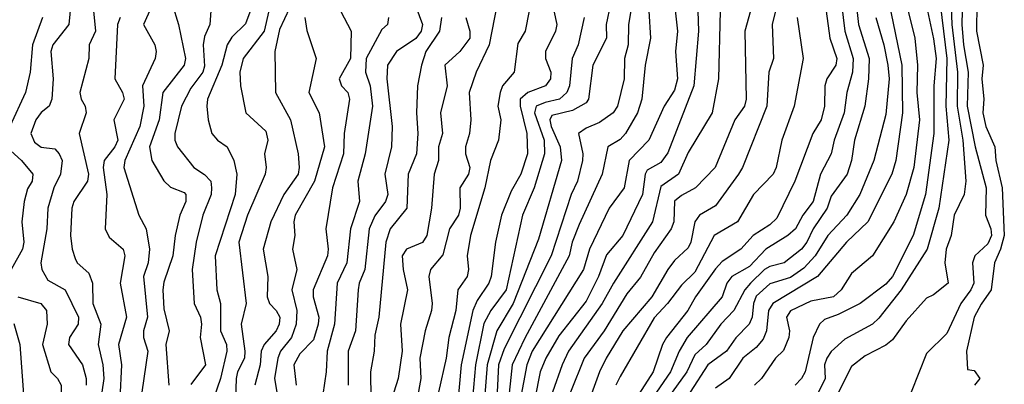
# Model space of a CAD drawing. Header units: metres. Extents: x -51132 to -49532, y -231222 to -229437.
# Tile 334 of 656: x -50965 to -50892, y -229710 to -229683. Entities that reach past the tile are written whole.
import ezdxf

# ---------------------------------------------------------------- set-up
doc = ezdxf.new("R2010")
doc.units = ezdxf.units.M
for name, color, linetype in [('CONTOUR_HALF', 8, 'Continuous'), ('CONTOUR_INDEX', 1, 'Continuous'), ('CONTOUR_INTER', 3, 'Continuous')]:
    doc.layers.add(name, color=color, linetype=linetype)

msp = doc.modelspace()

# ---------------------------------------------------------------- linework, layer by layer
at = {"layer": 'CONTOUR_HALF'}
for points, elevation in [([(-50901.95, -229676.259), (-50899.884, -229686.259), (-50899.856, -229689.759), (-50900.336, -229693.259), (-50900.631, -229694.259), (-50902.394, -229697.759), (-50903.949, -229699.259), (-50906.088, -229701.759), (-50909.365, -229703.759), (-50909.685, -229704.259), (-50909.824, -229705.759), (-50910.08, -229706.381), (-50910.58, -229706.984), (-50911.556, -229707.759), (-50912.568, -229709.259), (-50913.58, -229709.967)], 11.5), ([(-50916.975, -229678.259), (-50916.375, -229683.759), (-50916.51, -229685.259), (-50916.366, -229687.259), (-50916.58, -229688.075), (-50917.348, -229689.259), (-50918.479, -229691.759), (-50919.911, -229693.259), (-50920.276, -229695.259), (-50921.381, -229696.759), (-50922.831, -229699.759), (-50923.262, -229701.259), (-50927.025, -229707.259), (-50927.427, -229708.259), (-50928.077, -229711.759)], 16.5), ([(-50947.175, -229680.759), (-50948.08, -229683.228), (-50949.08, -229684.195), (-50949.433, -229684.759), (-50949.827, -229686.259), (-50950.878, -229688.759), (-50950.922, -229689.259), (-50950.827, -229690.259), (-50950.544, -229691.259), (-50950.134, -229691.759), (-50949.429, -229692.259), (-50948.946, -229693.259), (-50948.72, -229694.259), (-50948.84, -229695.759), (-50950.296, -229700.259), (-50950.19, -229702.759), (-50949.919, -229703.759), (-50949.922, -229705.759), (-50949.483, -229706.759), (-50949.438, -229707.259), (-50949.925, -229709.259), (-50950.953, -229712.259)], 24.5), ([(-50944.491, -229681.259), (-50945.58, -229683.624), (-50945.929, -229685.259), (-50945.875, -229688.259), (-50944.764, -229690.259), (-50944.203, -229692.759), (-50944.142, -229693.759), (-50944.205, -229694.259), (-50945.262, -229695.759), (-50946.223, -229697.759), (-50946.786, -229699.759), (-50946.428, -229701.759), (-50946.478, -229703.259), (-50946.322, -229703.759), (-50945.826, -229704.259), (-50945.555, -229704.759), (-50945.598, -229705.259), (-50945.829, -229705.759), (-50946.713, -229706.759), (-50946.935, -229707.259), (-50947, -229708.259), (-50947.394, -229709.759)], 23.5), ([(-50935.821, -229681.259), (-50935.095, -229683.259), (-50935.174, -229683.759), (-50935.58, -229684.298), (-50936.99, -229685.259), (-50937.663, -229686.259), (-50937.701, -229687.259), (-50937.308, -229690.759), (-50937.367, -229692.259), (-50937.859, -229694.259), (-50937.637, -229695.759), (-50937.802, -229696.259), (-50938.58, -229697.311), (-50938.99, -229698.259), (-50939.314, -229701.259), (-50939.746, -229702.259), (-50939.814, -229702.759), (-50940.001, -229705.759), (-50940.532, -229707.259), (-50940.546, -229709.759)], 21.5), ([(-50908.924, -229681.259), (-50909.409, -229683.259), (-50909.321, -229685.759), (-50909.671, -229686.759), (-50909.808, -229689.259), (-50911.587, -229693.759), (-50911.882, -229694.259), (-50913.58, -229696.585), (-50914.744, -229697.259), (-50915.08, -229697.759), (-50915.39, -229699.259), (-50915.58, -229699.658), (-50916.58, -229700.597), (-50917.08, -229701.248), (-50918.256, -229703.259), (-50920.388, -229705.759), (-50921.597, -229707.759), (-50922.095, -229708.759), (-50924.08, -229714.225)], 14.5), ([(-50903.307, -229681.259), (-50903.065, -229683.259), (-50902.295, -229685.759), (-50902.344, -229687.259), (-50902.601, -229689.259), (-50903.373, -229691.759), (-50903.593, -229693.259), (-50903.898, -229694.259), (-50905.08, -229695.861), (-50905.385, -229696.759), (-50906.412, -229698.259), (-50906.858, -229699.259), (-50907.257, -229699.759), (-50908.522, -229700.759), (-50909.58, -229701.038), (-50909.976, -229701.259), (-50911.007, -229702.259), (-50911.42, -229702.759), (-50912.235, -229704.259), (-50913.175, -229705.259), (-50914.254, -229706.759), (-50915.08, -229707.529), (-50915.691, -229708.759), (-50916.768, -229710.259)], 12.5), ([(-50896.303, -229681.259), (-50896.214, -229683.259), (-50895.817, -229686.759), (-50895.841, -229689.259), (-50895.408, -229691.759), (-50895.187, -229694.759), (-50895.308, -229695.759), (-50896.042, -229697.259), (-50896.271, -229698.759), (-50896.629, -229699.759), (-50896.729, -229700.759), (-50896.494, -229702.259), (-50897.58, -229703.113), (-50898.08, -229703.36), (-50899.58, -229705.033), (-50900.58, -229706.422), (-50901.08, -229706.823), (-50902.58, -229707.589), (-50903.58, -229708.388), (-50904.556, -229710.259)], 9.5), ([(-50960.912, -229681.759), (-50961.043, -229683.259), (-50962.213, -229684.759), (-50962.36, -229685.259), (-50962.209, -229687.259), (-50962.297, -229688.759), (-50962.481, -229689.259), (-50963.08, -229689.722), (-50963.472, -229690.259), (-50963.845, -229691.259), (-50963.58, -229691.906), (-50963.08, -229692.264), (-50962.08, -229692.404), (-50961.757, -229692.759), (-50961.536, -229693.259), (-50961.661, -229694.259), (-50962.156, -229695.259), (-50962.599, -229696.759), (-50962.658, -229698.259), (-50963.104, -229700.759), (-50963.033, -229701.259), (-50962.58, -229702.03), (-50961.309, -229702.759), (-50960.35, -229704.759), (-50960.355, -229705.259), (-50961.009, -229706.259), (-50961.085, -229706.759), (-50960.047, -229708.259), (-50959.772, -229709.259), (-50959.771, -229709.759)], 27.5), ([(-50953.466, -229681.759), (-50952.989, -229683.259), (-50952.49, -229685.759), (-50952.58, -229686.259), (-50954.155, -229688.259), (-50954.407, -229690.259), (-50955.118, -229692.259), (-50954.965, -229693.259), (-50954.08, -229694.752), (-50953.58, -229695.216), (-50952.58, -229695.605), (-50952.451, -229695.759), (-50952.463, -229696.259), (-50952.891, -229697.259), (-50953.248, -229698.759), (-50953.41, -229700.259), (-50954.08, -229702.178), (-50954.136, -229702.759), (-50954.08, -229704.149), (-50953.688, -229705.759), (-50953.936, -229706.759), (-50953.696, -229709.759)], 25.5), ([(-50905.518, -229681.759), (-50905.19, -229684.259), (-50904.657, -229685.759), (-50904.735, -229686.259), (-50905.406, -229687.259), (-50905.545, -229687.759), (-50905.563, -229689.259), (-50905.817, -229690.259), (-50906.423, -229691.259), (-50907.748, -229694.759), (-50909.08, -229697.487), (-50909.58, -229697.984), (-50910.82, -229698.759), (-50911.723, -229699.759), (-50913.08, -229700.665), (-50913.58, -229701.198), (-50915.049, -229703.259), (-50915.602, -229704.259), (-50917.184, -229706.259), (-50917.469, -229706.759), (-50918.14, -229708.759), (-50919.43, -229710.759)], 13.5), ([(-50894.382, -229681.759), (-50894.412, -229683.759), (-50893.922, -229686.259), (-50894.014, -229687.259), (-50893.875, -229688.759), (-50893.96, -229689.759), (-50893.726, -229690.759), (-50893.079, -229692.259), (-50892.985, -229693.259), (-50892.529, -229695.259), (-50892.372, -229698.759), (-50892.646, -229699.759), (-50893.092, -229700.759), (-50893.336, -229702.759), (-50894.08, -229703.795), (-50894.58, -229704.757), (-50895.138, -229707.259), (-50895.08, -229708.603), (-50894.58, -229708.674), (-50894.175, -229709.259), (-50894.551, -229709.759)], 8.5), ([(-50957.269, -229682.759), (-50957.484, -229683.259), (-50957.68, -229687.259), (-50957.103, -229688.259), (-50956.98, -229688.759), (-50957.736, -229690.259), (-50957.45, -229691.759), (-50957.668, -229692.259), (-50958.456, -229693.259), (-50958.523, -229693.759), (-50958.256, -229695.759), (-50958.378, -229698.259), (-50958.08, -229698.876), (-50957.062, -229699.759), (-50956.925, -229700.259), (-50957.276, -229702.259), (-50956.817, -229704.759), (-50957.414, -229706.759), (-50957.172, -229708.259), (-50957.299, -229710.759)], 26.5), ([(-50941.101, -229682.259), (-50940.325, -229683.759), (-50940.378, -229685.759), (-50941.191, -229687.259), (-50941.038, -229687.759), (-50940.565, -229688.259), (-50940.438, -229688.759), (-50940.846, -229691.259), (-50940.89, -229692.759), (-50941.689, -229695.259), (-50942.179, -229698.259), (-50941.998, -229699.759), (-50942.067, -229700.259), (-50943.117, -229702.759), (-50943.121, -229703.259), (-50942.698, -229704.759), (-50942.745, -229705.259), (-50943.08, -229706.423), (-50944.08, -229707.441), (-50944.533, -229708.259), (-50944.354, -229709.759)], 22.5), ([(-50931.909, -229682.759), (-50931.614, -229683.759), (-50931.619, -229684.259), (-50932.34, -229685.259), (-50933.445, -229686.259), (-50933.262, -229687.759), (-50933.773, -229689.759), (-50933.613, -229691.259), (-50933.905, -229692.259), (-50933.902, -229693.259), (-50934.235, -229694.259), (-50934.434, -229696.759), (-50934.755, -229698.759), (-50935.08, -229699.272), (-50936.269, -229699.759), (-50936.577, -229700.259), (-50936.514, -229701.259), (-50936.192, -229702.759), (-50936.697, -229705.259), (-50936.589, -229707.259), (-50936.871, -229709.259), (-50937.192, -229710.259)], 20.5), ([(-50927.259, -229682.259), (-50927.545, -229683.759), (-50928.08, -229684.661), (-50928.362, -229686.759), (-50929.22, -229687.759), (-50929.385, -229688.259), (-50929.544, -229689.259), (-50929.322, -229690.259), (-50929.503, -229691.759), (-50930.099, -229693.259), (-50930.519, -229695.259), (-50931.572, -229698.759), (-50931.813, -229700.259), (-50931.701, -229701.259), (-50931.808, -229701.759), (-50932.493, -229702.759), (-50932.639, -229704.259), (-50933.163, -229706.259), (-50933.357, -229707.759), (-50933.898, -229710.259)], 19.5), ([(-50923.226, -229682.759), (-50923.666, -229684.759), (-50924.102, -229685.759), (-50924.303, -229687.759), (-50924.481, -229688.259), (-50925.024, -229688.759), (-50926.08, -229688.983), (-50926.734, -229689.259), (-50926.861, -229689.759), (-50926.164, -229691.759), (-50926.125, -229692.759), (-50926.881, -229695.259), (-50927.734, -229697.259), (-50928.941, -229702.759), (-50930.078, -229704.259), (-50930.58, -229705.233), (-50931.205, -229708.259), (-50931.416, -229710.759)], 18.5), ([(-50919.785, -229682.259), (-50919.955, -229683.259), (-50919.991, -229684.759), (-50920.255, -229685.759), (-50920.288, -229687.259), (-50920.768, -229689.259), (-50921.079, -229689.759), (-50922.08, -229690.463), (-50923.08, -229690.87), (-50923.627, -229691.259), (-50923.319, -229692.759), (-50923.335, -229693.259), (-50923.716, -229694.759), (-50924.178, -229695.759), (-50925.634, -229700.259), (-50929.08, -229707.08), (-50929.512, -229708.259), (-50929.653, -229711.259)], 17.5), ([(-50913.225, -229682.259), (-50913.356, -229687.259), (-50913.829, -229689.759), (-50915.58, -229692.657), (-50916.303, -229694.259), (-50917.58, -229695.153), (-50918.203, -229697.759), (-50921.069, -229702.259), (-50921.896, -229703.759), (-50924.374, -229707.259), (-50924.838, -229708.259), (-50925.551, -229710.259)], 15.5), ([(-50898.019, -229682.259), (-50897.58, -229684.318), (-50897.363, -229685.759), (-50897.558, -229687.759), (-50897.553, -229691.259), (-50898.161, -229695.759), (-50899.061, -229698.759), (-50900.58, -229701.764), (-50901.08, -229702.322), (-50902.965, -229703.759), (-50904.58, -229704.572), (-50905.58, -229704.928), (-50905.951, -229705.259), (-50906.41, -229706.259), (-50907.002, -229708.759), (-50907.263, -229709.259), (-50907.72, -229709.759)], 10.5), ([(-50965.08, -229705.211), (-50964.639, -229706.759), (-50964.357, -229710.759), (-50964.067, -229711.759), (-50964.062, -229712.259), (-50964.6, -229713.259), (-50964.642, -229713.759), (-50963.613, -229715.759), (-50964.235, -229718.259), (-50964.266, -229718.759), (-50963.986, -229720.259), (-50964.825, -229722.759)], 28.5)]:
    msp.add_lwpolyline(points, dxfattribs=dict(at, elevation=elevation))
at = {"layer": 'CONTOUR_INDEX'}
for points, elevation in [([(-50929.594, -229681.759), (-50930.183, -229684.759), (-50931.146, -229686.759), (-50931.647, -229688.259), (-50931.541, -229690.259), (-50931.631, -229691.259), (-50931.94, -229692.259), (-50931.926, -229692.759), (-50931.616, -229693.759), (-50931.708, -229694.259), (-50932.339, -229695.259), (-50932.319, -229696.759), (-50932.448, -229697.259), (-50933.099, -229698.259), (-50933.58, -229700.179), (-50934.509, -229701.259), (-50934.615, -229701.759), (-50934.374, -229703.759), (-50934.421, -229704.259), (-50934.899, -229705.759), (-50935.284, -229707.759), (-50935.2, -229709.259), (-50935.486, -229710.759)], 20), ([(-50897.087, -229681.759), (-50896.599, -229685.759), (-50896.672, -229689.259), (-50896.434, -229691.759), (-50897.177, -229696.759), (-50898.026, -229699.759), (-50899.952, -229702.759), (-50901.58, -229704.832), (-50902.045, -229705.259), (-50904.08, -229706.36), (-50905.08, -229707.271), (-50905.413, -229707.759), (-50905.565, -229708.259), (-50905.534, -229709.259), (-50906.016, -229710.259)], 10), ([(-50950.612, -229682.259), (-50950.696, -229683.259), (-50951.08, -229684.136), (-50951.177, -229684.759), (-50951.08, -229686.328), (-50951.221, -229686.759), (-50952.08, -229687.937), (-50952.776, -229689.259), (-50953.256, -229691.259), (-50953.261, -229691.759), (-50953.065, -229692.259), (-50951.874, -229693.759), (-50951.08, -229694.285), (-50950.63, -229694.759), (-50950.57, -229695.259), (-50950.603, -229695.759), (-50951.219, -229697.259), (-50951.707, -229699.259), (-50951.989, -229701.259), (-50951.837, -229703.759), (-50951.387, -229704.759), (-50951.302, -229705.259), (-50951.408, -229706.259), (-50951.022, -229708.259), (-50952.08, -229709.71)], 25), ([(-50910.994, -229682.259), (-50911.41, -229683.759), (-50911.325, -229688.759), (-50911.436, -229689.259), (-50912.166, -229690.259), (-50913.604, -229693.759), (-50915.05, -229695.259), (-50916.08, -229695.817), (-50916.58, -229696.238), (-50916.631, -229697.759), (-50916.819, -229698.259), (-50918.08, -229700.042), (-50919.08, -229701.821), (-50920.08, -229703.036), (-50921.739, -229705.759), (-50923.222, -229707.759), (-50924.212, -229710.259)], 15)]:
    msp.add_lwpolyline(points, dxfattribs=dict(at, elevation=elevation))
at = {"layer": 'CONTOUR_INTER'}
for points, elevation in [([(-50901.055, -229675.759), (-50898.946, -229684.259), (-50898.742, -229686.259), (-50898.797, -229688.259), (-50898.604, -229690.259), (-50899.023, -229693.759), (-50899.566, -229695.759), (-50900.473, -229697.759), (-50902.038, -229700.259), (-50903.58, -229701.544), (-50904.358, -229702.759), (-50904.923, -229703.259), (-50906.58, -229703.589), (-50908.08, -229704.286), (-50908.373, -229704.759), (-50908.15, -229705.759), (-50908.186, -229706.259), (-50908.58, -229707.209), (-50909.18, -229707.759), (-50910.198, -229709.259), (-50910.701, -229709.759)], 11), ([(-50895.441, -229681.259), (-50895.48, -229683.259), (-50895.369, -229684.759), (-50895.022, -229686.759), (-50895.102, -229689.259), (-50894.509, -229692.259), (-50893.699, -229695.259), (-50893.747, -229697.259), (-50893.351, -229698.259), (-50893.322, -229698.759), (-50893.58, -229699.38), (-50894.548, -229700.259), (-50894.718, -229700.759), (-50894.62, -229702.259), (-50894.837, -229702.759), (-50895.566, -229703.759), (-50896.58, -229705.945), (-50898.08, -229707.433), (-50899.22, -229710.259)], 9), ([(-50954.892, -229681.759), (-50955.566, -229683.259), (-50954.736, -229684.759), (-50954.626, -229685.259), (-50954.711, -229685.759), (-50955.652, -229687.759), (-50955.548, -229689.259), (-50955.83, -229690.759), (-50956.928, -229693.259), (-50957.022, -229693.759), (-50955.916, -229697.259), (-50955.378, -229698.259), (-50955.134, -229699.759), (-50955.234, -229700.759), (-50955.579, -229701.759), (-50955.284, -229704.759), (-50955.558, -229705.759), (-50955.569, -229706.259), (-50955.248, -229707.259), (-50955.698, -229710.259)], 26), ([(-50921.271, -229681.759), (-50921.604, -229683.259), (-50921.579, -229684.259), (-50922.576, -229686.259), (-50922.9, -229688.759), (-50923.08, -229689.022), (-50924.08, -229689.577), (-50925.58, -229689.955), (-50925.745, -229690.259), (-50925.642, -229690.759), (-50924.98, -229692.259), (-50924.875, -229693.259), (-50926.58, -229699.024), (-50928.433, -229703.759), (-50929.634, -229705.759), (-50930.348, -229708.259), (-50930.544, -229710.759)], 18), ([(-50904.319, -229681.759), (-50904.09, -229683.759), (-50903.457, -229685.759), (-50903.519, -229686.759), (-50903.934, -229688.259), (-50904.13, -229689.759), (-50904.87, -229691.759), (-50905.08, -229692.766), (-50905.855, -229694.259), (-50906.414, -229696.259), (-50907.174, -229697.259), (-50907.692, -229698.259), (-50908.256, -229698.759), (-50909.888, -229699.759), (-50911.08, -229701.038), (-50912.378, -229701.759), (-50912.75, -229702.259), (-50913.08, -229703.27), (-50915.663, -229706.259), (-50916.252, -229707.259), (-50916.871, -229708.759), (-50917.906, -229710.259)], 13), ([(-50962.993, -229682.759), (-50963.725, -229684.759), (-50963.881, -229686.759), (-50964.24, -229688.259), (-50965.383, -229690.759)], 28), ([(-50959.236, -229682.259), (-50959.096, -229683.759), (-50959.546, -229684.759), (-50959.589, -229685.759), (-50960.242, -229688.259), (-50960.137, -229688.759), (-50959.839, -229689.259), (-50959.778, -229689.759), (-50960.293, -229691.259), (-50959.597, -229694.259), (-50959.673, -229694.759), (-50960.676, -229696.259), (-50960.823, -229696.759), (-50960.928, -229698.759), (-50960.812, -229699.759), (-50960.58, -229700.459), (-50960.436, -229700.759), (-50959.58, -229701.537), (-50959.319, -229702.259), (-50959.298, -229703.759), (-50958.688, -229705.259), (-50958.898, -229706.759), (-50958.554, -229708.259), (-50958.485, -229709.259), (-50958.761, -229711.259)], 27), ([(-50946.371, -229682.259), (-50946.698, -229683.759), (-50948.246, -229685.759), (-50948.505, -229686.759), (-50948.444, -229687.759), (-50948.042, -229689.759), (-50946.58, -229691.105), (-50946.441, -229691.759), (-50946.685, -229692.759), (-50946.557, -229693.759), (-50946.625, -229694.259), (-50947.932, -229697.259), (-50948.575, -229699.259), (-50948.039, -229703.759), (-50948.396, -229705.259), (-50948.126, -229707.259), (-50948.156, -229707.759), (-50948.66, -229708.759), (-50948.767, -229709.259), (-50948.825, -229710.759)], 24), ([(-50943.732, -229682.759), (-50943.58, -229683.717), (-50942.881, -229685.759), (-50943.441, -229688.259), (-50942.674, -229689.759), (-50942.287, -229692.259), (-50943.01, -229694.759), (-50944.427, -229697.259), (-50944.538, -229697.759), (-50944.449, -229698.759), (-50944.631, -229699.759), (-50944.322, -229701.259), (-50944.68, -229702.759), (-50944.308, -229704.259), (-50944.355, -229705.259), (-50944.706, -229706.259), (-50945.499, -229707.259), (-50945.694, -229707.759), (-50945.942, -229709.259), (-50945.769, -229710.259)], 23), ([(-50937.59, -229682.759), (-50937.665, -229683.259), (-50938.08, -229683.636), (-50939.225, -229685.759), (-50939.274, -229686.759), (-50938.923, -229687.759), (-50938.765, -229689.259), (-50939.283, -229692.759), (-50939.84, -229694.759), (-50939.709, -229696.259), (-50940.377, -229698.259), (-50940.643, -229700.759), (-50941.354, -229702.259), (-50941.549, -229705.259), (-50942.083, -229707.259), (-50942.146, -229708.759), (-50942.513, -229711.259)], 22), ([(-50933.698, -229682.759), (-50933.848, -229683.759), (-50934.852, -229685.259), (-50935.161, -229686.259), (-50935.456, -229687.759), (-50935.534, -229689.759), (-50935.418, -229691.259), (-50935.519, -229692.759), (-50936.145, -229694.259), (-50936.242, -229696.759), (-50937.46, -229698.259), (-50937.78, -229699.259), (-50938.297, -229704.759), (-50938.58, -229706.074), (-50938.637, -229707.259), (-50938.89, -229708.759), (-50938.888, -229710.759)], 21), ([(-50925.438, -229682.259), (-50925.222, -229683.259), (-50925.313, -229683.759), (-50926.067, -229685.259), (-50926.043, -229685.759), (-50925.662, -229686.759), (-50925.694, -229687.259), (-50926.043, -229687.759), (-50927.364, -229688.259), (-50927.91, -229688.759), (-50927.922, -229689.259), (-50927.437, -229691.259), (-50927.383, -229692.759), (-50927.87, -229694.259), (-50928.58, -229695.512), (-50929.273, -229697.259), (-50929.732, -229699.259), (-50930.052, -229701.759), (-50930.227, -229702.259), (-50931.08, -229703.521), (-50931.383, -229704.259), (-50932.257, -229708.259), (-50932.504, -229711.259)], 19), ([(-50918.472, -229682.259), (-50918.352, -229684.259), (-50918.734, -229686.259), (-50918.981, -229688.759), (-50919.296, -229689.759), (-50920.193, -229691.259), (-50920.58, -229691.706), (-50921.468, -229692.259), (-50921.907, -229694.259), (-50923.58, -229697.942), (-50924.089, -229699.259), (-50924.315, -229700.259), (-50927.58, -229706.308), (-50928.506, -229708.259), (-50928.827, -229711.259)], 17), ([(-50914.882, -229682.259), (-50914.819, -229683.759), (-50915.163, -229687.759), (-50917.08, -229692.69), (-50917.58, -229693.388), (-50918.58, -229693.967), (-50918.743, -229694.259), (-50918.939, -229695.759), (-50920.37, -229698.759), (-50921.58, -229700.168), (-50922.167, -229701.759), (-50923.08, -229703.576), (-50925.08, -229706.133), (-50926.036, -229707.759), (-50926.436, -229708.759), (-50926.849, -229710.759)], 16), ([(-50907.589, -229682.759), (-50907.144, -229685.759), (-50907.808, -229689.259), (-50908.698, -229691.759), (-50909.123, -229693.759), (-50909.344, -229694.259), (-50910.786, -229695.759), (-50911.964, -229697.759), (-50913.667, -229698.759), (-50915.08, -229701.461), (-50916.08, -229702.401), (-50917.098, -229703.759), (-50918.08, -229704.801), (-50920.58, -229709.116), (-50920.884, -229709.759)], 14), ([(-50901.806, -229682.759), (-50901.215, -229684.759), (-50900.926, -229686.259), (-50900.816, -229687.259), (-50901.08, -229689.881), (-50901.963, -229693.259), (-50902.977, -229695.759), (-50903.928, -229697.259), (-50905.34, -229698.759), (-50906.268, -229700.259), (-50907.08, -229701.163), (-50908.08, -229701.854), (-50909.58, -229702.306), (-50910.58, -229703.225), (-50910.778, -229703.759), (-50910.89, -229704.759), (-50911.103, -229705.259), (-50912.08, -229706.265), (-50912.756, -229707.259), (-50914.135, -229708.259), (-50915.427, -229710.259)], 12), ([(-50965.58, -229692.302), (-50964.525, -229693.259), (-50963.684, -229694.259), (-50963.744, -229694.759), (-50964.08, -229695.33), (-50964.318, -229696.259), (-50964.51, -229697.759), (-50964.359, -229699.259), (-50964.449, -229699.759), (-50965.273, -229701.259)], 28), ([(-50964.789, -229703.259), (-50963.097, -229703.759), (-50962.678, -229704.259), (-50962.644, -229705.259), (-50962.991, -229706.759), (-50962.37, -229708.759), (-50961.875, -229709.259), (-50961.616, -229709.759), (-50961.609, -229710.259), (-50962.181, -229711.759), (-50962.192, -229712.259), (-50961.708, -229713.259), (-50961.731, -229713.759), (-50962.221, -229714.759), (-50962.556, -229716.759), (-50962.54, -229720.759), (-50962.779, -229721.759), (-50962.844, -229723.259), (-50963.491, -229724.259), (-50964.254, -229726.759), (-50964.279, -229727.759), (-50964.101, -229728.759), (-50964.409, -229729.259), (-50965.154, -229729.759)], 28)]:
    msp.add_lwpolyline(points, dxfattribs=dict(at, elevation=elevation))

doc.saveas('drawing.dxf')
